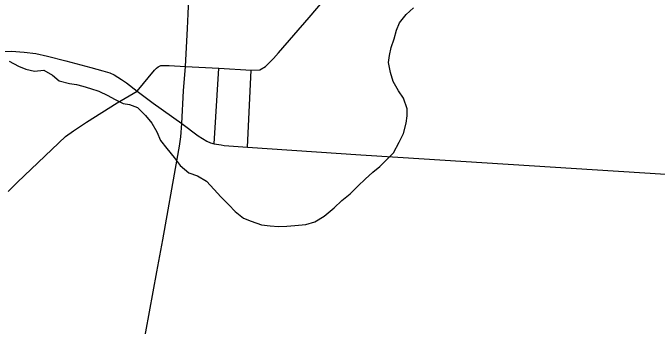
# Model space of a CAD drawing. Extents: x 208586767.6 to 208586821.4, y -134301046.9 to -134301022.9.
# Drawn here: x 208586783.346 to 208586784.325, y -134301025.568 to -134301025.092 of the extents above; entities that cross this region are included whole.
import ezdxf

# ---------------------------------------------------------------- set-up
doc = ezdxf.new("R2010")
doc.units = 0
for name, color, linetype in [('GM_X_City_Street', 7, 'Continuous'), ('GM_X_County_Road', 7, 'Continuous'), ('GM_X_Minor_River', 7, 'Continuous'), ('GM_X_State_Route', 7, 'Continuous'), ('GM_X_US_Route', 7, 'Continuous')]:
    doc.layers.add(name, color=color, linetype=linetype)

msp = doc.modelspace()

# ---------------------------------------------------------------- linework, layer by layer
at = {"layer": 'GM_X_City_Street'}
for p, q in [((208586783.65252, -134301025.29078), (208586783.6595, -134301025.17609)), ((208586783.70312, -134301025.29612), (208586783.70842, -134301025.17914))]:
    msp.add_line(p, q, dxfattribs=at)
at = {"layer": 'GM_X_County_Road'}
for points in [[(208586783.24731, -134301025.15261), (208586783.30655, -134301025.15107), (208586783.34453, -134301025.15036), (208586783.36362, -134301025.15186), (208586783.38137, -134301025.1539), (208586783.39903, -134301025.15792), (208586783.42672, -134301025.16503), (208586783.46479, -134301025.17524)], [(208586783.46479, -134301025.17524), (208586783.48334, -134301025.18022), (208586783.49389, -134301025.18341), (208586783.50028, -134301025.18641), (208586783.51131, -134301025.19349), (208586783.51893, -134301025.19852), (208586783.5353, -134301025.21111)], [(208586783.60309, -134301025.26012), (208586783.60594, -134301025.21073), (208586783.60866, -134301025.1736)], [(208586783.5353, -134301025.21111), (208586783.5597, -134301025.22902), (208586783.60309, -134301025.26012), (208586783.62792, -134301025.27902), (208586783.64133, -134301025.28704), (208586783.64685, -134301025.28926), (208586783.65252, -134301025.29078)], [(208586783.57418, -134301025.43655), (208586783.59627, -134301025.31414), (208586783.59945, -134301025.29437), (208586783.60158, -134301025.28034), (208586783.60309, -134301025.26012)], [(208586783.65252, -134301025.29078), (208586783.66275, -134301025.29271), (208586783.66761, -134301025.29345), (208586783.70312, -134301025.29612), (208586783.87501, -134301025.30765)], [(208586783.87501, -134301025.30765), (208586783.93163, -134301025.31145), (208586784.60216, -134301025.3536), (208586784.8085, -134301025.36679)], [(208586783.54277, -134301025.6066), (208586783.56535, -134301025.48551), (208586783.57418, -134301025.43655)]]:
    msp.add_lwpolyline(points, dxfattribs=at)
at = {"layer": 'GM_X_Minor_River'}
msp.add_lwpolyline([(208586783.34069, -134301025.16538), (208586783.35506, -134301025.17306), (208586783.36604, -134301025.17768), (208586783.3793, -134301025.18042), (208586783.39373, -134301025.17899), (208586783.40659, -134301025.18665), (208586783.41678, -134301025.19545), (208586783.43269, -134301025.19933), (208586783.44331, -134301025.20092), (208586783.45278, -134301025.20363), (208586783.46453, -134301025.20712), (208586783.47702, -134301025.21099), (208586783.49065, -134301025.21752), (208586783.50086, -134301025.22328), (208586783.5141, -134301025.22981), (208586783.52358, -134301025.23138), (208586783.53569, -134301025.23601), (208586783.54814, -134301025.24785), (208586783.55755, -134301025.25967), (208586783.56544, -134301025.27262), (208586783.57067, -134301025.28594), (208586783.58046, -134301025.29814), (208586783.59177, -134301025.31149), (208586783.6008, -134301025.32407), (208586783.61401, -134301025.33478), (208586783.62688, -134301025.33941), (208586783.6405, -134301025.34784), (208586783.65218, -134301025.36006), (208586783.66236, -134301025.3715), (208586783.67443, -134301025.38334), (208586783.68423, -134301025.39364), (208586783.69669, -134301025.40359), (208586783.70843, -134301025.40821), (208586783.72433, -134301025.414), (208586783.73761, -134301025.4156), (208586783.75012, -134301025.41643), (208586783.76265, -134301025.41575), (208586783.7748, -134301025.41506), (208586783.79189, -134301025.41365), (208586783.80558, -134301025.40918), (208586783.81967, -134301025.40091), (208586783.83455, -134301025.3881), (208586783.84639, -134301025.37716), (208586783.85897, -134301025.36699), (208586783.87119, -134301025.35492), (208586783.88188, -134301025.34473), (208586783.89371, -134301025.33418), (208586783.90402, -134301025.32513), (208586783.91394, -134301025.3157), (208586783.92464, -134301025.30438), (208586783.93347, -134301025.2885), (208586783.94, -134301025.27525), (208586783.94389, -134301025.25971), (208586783.94586, -134301025.24834), (208586783.94555, -134301025.23771), (208586783.93996, -134301025.22174), (208586783.93244, -134301025.21031), (208586783.92417, -134301025.1966), (208586783.92009, -134301025.18291), (208586783.91752, -134301025.16771), (208586783.91873, -134301025.15672), (208586783.92146, -134301025.14459), (208586783.92572, -134301025.13171), (208586783.92959, -134301025.11845), (208586783.93384, -134301025.10709), (208586783.94417, -134301025.09463), (208586783.95523, -134301025.08445)], dxfattribs=at)
at = {"layer": 'GM_X_State_Route'}
for points in [[(208586783.61281, -134301025.09355), (208586783.61504, -134301025.04708), (208586783.61779, -134301024.98388), (208586783.6169, -134301024.97286)], [(208586783.60866, -134301025.1736), (208586783.61175, -134301025.11577), (208586783.61281, -134301025.09355)]]:
    msp.add_lwpolyline(points, dxfattribs=at)
at = {"layer": 'GM_X_US_Route'}
for p, q in [((208586783.74989, -134301025.15307), (208586783.79657, -134301025.09896)), ((208586783.33927, -134301025.36322), (208586783.35367, -134301025.3494))]:
    msp.add_line(p, q, dxfattribs=at)
for points in [[(208586783.79657, -134301025.09896), (208586783.82324, -134301025.06804), (208586783.88114, -134301025.00434)], [(208586783.60866, -134301025.1736), (208586783.6595, -134301025.17609), (208586783.70842, -134301025.17914), (208586783.72155, -134301025.17872), (208586783.7304, -134301025.17374), (208586783.74256, -134301025.16158), (208586783.74989, -134301025.15307)], [(208586783.5353, -134301025.21111), (208586783.5619, -134301025.17919), (208586783.56472, -134301025.17616), (208586783.56722, -134301025.17416), (208586783.57127, -134301025.17213), (208586783.58374, -134301025.17205), (208586783.60866, -134301025.1736)], [(208586783.35367, -134301025.3494), (208586783.42638, -134301025.27961), (208586783.43851, -134301025.27141), (208586783.4583, -134301025.25803), (208586783.50515, -134301025.22892), (208586783.5353, -134301025.21111)]]:
    msp.add_lwpolyline(points, dxfattribs=at)

doc.saveas('drawing.dxf')
